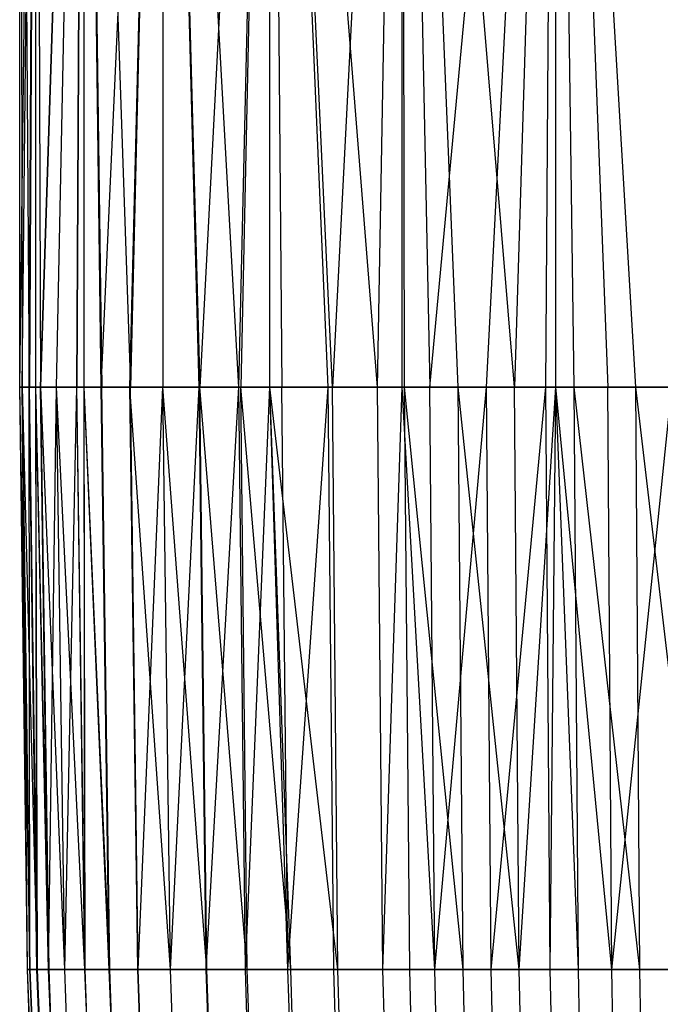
# Model space of a CAD drawing. Extents: x 0.1 to 26.5, y -19.1 to 0.
# Tile 267 of 304: x 12.813 to 13.097, y -3.884 to -3.447. Entities that reach past the tile are written whole.
import ezdxf

# ---------------------------------------------------------------- set-up
doc = ezdxf.new("R2010")
doc.units = 0
doc.header["$LTSCALE"] = 2.54
doc.layers.get('0').update_dxf_attribs({"linetype": 'CONTINUOUS'})

# ---------------------------------------------------------------- blocks, each defined once
blk = doc.blocks.new('7777_STL')
at = {"color": 0}
for p, q in [((12.8175, -3.61, 16.90235), (12.81313, -3.01, 16.96834)), ((12.8175, -3.61, 16.90235), (12.81313, -3.01, 16.96834)), ((12.81438, -3.61, 16.93291), (12.81313, -3.01, 16.96834)), ((12.81315, -3.61, 16.96361), (12.81313, -3.01, 16.96834)), ((12.81438, -3.61, 16.93291), (12.81313, -3.01, 16.96834)), ((12.81315, -3.61, 16.96361), (12.81313, -3.01, 16.96834)), ((12.81313, -3.61, 16.96834), (12.81313, -3.01, 16.96834)), ((12.81313, -3.61, 16.96834), (12.81313, -3.01, 16.96834)), ((12.81313, -3.61, 16.96834), (12.82032, -3.01, 17.05284)), ((12.81313, -3.61, 16.96834), (12.82032, -3.01, 17.05284)), ((12.81422, -3.61, 17.00138), (12.82032, -3.01, 17.05284)), ((12.81422, -3.61, 17.00138), (12.82032, -3.01, 17.05284)), ((12.81729, -3.61, 17.03269), (12.82032, -3.01, 17.05284)), ((12.81729, -3.61, 17.03269), (12.82032, -3.01, 17.05284)), ((12.82032, -3.01, 16.88384), (12.8175, -3.61, 16.90235)), ((12.82032, -3.01, 16.88384), (12.8175, -3.61, 16.90235)), ((12.82254, -3.61, 16.87177), (12.82032, -3.01, 16.88384)), ((12.82254, -3.61, 16.87177), (12.82032, -3.01, 16.88384)), ((12.82032, -3.61, 16.88384), (12.82032, -3.01, 16.88384)), ((12.82032, -3.61, 16.88384), (12.82032, -3.01, 16.88384)), ((12.82032, -3.01, 17.05284), (12.82238, -3.61, 17.06409)), ((12.82032, -3.61, 17.05284), (12.82032, -3.01, 17.05284)), ((12.82032, -3.61, 17.05284), (12.82032, -3.01, 17.05284)), ((12.82032, -3.01, 17.05284), (12.82238, -3.61, 17.06409)), ((12.82238, -3.61, 17.06409), (12.84169, -3.01, 17.13491)), ((12.82238, -3.61, 17.06409), (12.84169, -3.01, 17.13491)), ((12.82254, -3.61, 16.87177), (12.84169, -3.01, 16.80177)), ((12.82254, -3.61, 16.87177), (12.84169, -3.01, 16.80177)), ((12.82946, -3.61, 16.84158), (12.84169, -3.01, 16.80177)), ((12.82946, -3.61, 16.84158), (12.84169, -3.01, 16.80177)), ((12.82946, -3.61, 17.09509), (12.84169, -3.01, 17.13491)), ((12.82946, -3.61, 17.09509), (12.84169, -3.01, 17.13491)), ((12.84169, -3.01, 16.80177), (12.8384, -3.61, 16.81139)), ((12.84169, -3.01, 16.80177), (12.8384, -3.61, 16.81139)), ((12.8385, -3.61, 17.12559), (12.84169, -3.01, 17.13491)), ((12.8385, -3.61, 17.12559), (12.84169, -3.01, 17.13491)), ((12.84925, -3.61, 16.78175), (12.84169, -3.01, 16.80177)), ((12.84925, -3.61, 16.78175), (12.84169, -3.01, 16.80177)), ((12.84169, -3.61, 16.80177), (12.84169, -3.01, 16.80177)), ((12.84169, -3.61, 16.80177), (12.84169, -3.01, 16.80177)), ((12.84169, -3.01, 17.13491), (12.86222, -3.61, 17.18441)), ((12.84169, -3.01, 17.13491), (12.86222, -3.61, 17.18441)), ((12.84169, -3.01, 17.13491), (12.84949, -3.61, 17.15554)), ((12.84169, -3.61, 17.13491), (12.84169, -3.01, 17.13491)), ((12.84169, -3.61, 17.13491), (12.84169, -3.01, 17.13491)), ((12.84169, -3.01, 17.13491), (12.84949, -3.61, 17.15554)), ((12.84925, -3.61, 16.78175), (12.87662, -3.01, 16.72449)), ((12.84925, -3.61, 16.78175), (12.87662, -3.01, 16.72449)), ((12.86205, -3.61, 16.75264), (12.87662, -3.01, 16.72449)), ((12.86205, -3.61, 16.75264), (12.87662, -3.01, 16.72449)), ((12.87662, -3.01, 17.21219), (12.86222, -3.61, 17.18441)), ((12.87662, -3.01, 17.21219), (12.86222, -3.61, 17.18441)), ((12.87662, -3.01, 16.72449), (12.87662, -3.61, 16.72449)), ((12.87662, -3.01, 16.72449), (12.87662, -3.61, 16.72449)), ((12.87662, -3.01, 16.72449), (12.8931, -3.61, 16.69709)), ((12.87662, -3.01, 16.72449), (12.8931, -3.61, 16.69709)), ((12.89277, -3.61, 17.23909), (12.87662, -3.01, 17.21219)), ((12.87662, -3.01, 17.21219), (12.87662, -3.61, 17.21219)), ((12.89277, -3.61, 17.23909), (12.87662, -3.01, 17.21219)), ((12.91039, -3.61, 17.26466), (12.87662, -3.01, 17.21219)), ((12.91039, -3.61, 17.26466), (12.87662, -3.01, 17.21219)), ((12.87662, -3.01, 17.21219), (12.87662, -3.61, 17.21219)), ((12.92411, -3.01, 16.65423), (12.8931, -3.61, 16.69709)), ((12.92411, -3.01, 16.65423), (12.8931, -3.61, 16.69709)), ((12.91039, -3.61, 17.26466), (12.92411, -3.01, 17.28245)), ((12.91039, -3.61, 17.26466), (12.92411, -3.01, 17.28245)), ((12.92411, -3.01, 16.65423), (12.9112, -3.61, 16.67093)), ((12.92411, -3.01, 16.65423), (12.9112, -3.61, 16.67093)), ((12.95182, -3.61, 16.62272), (12.92411, -3.01, 16.65423)), ((12.95182, -3.61, 16.62272), (12.92411, -3.01, 16.65423)), ((12.92411, -3.61, 16.65423), (12.92411, -3.01, 16.65423)), ((12.92411, -3.61, 16.65423), (12.92411, -3.01, 16.65423)), ((12.94994, -3.61, 17.31199), (12.92411, -3.01, 17.28245)), ((12.92411, -3.01, 17.28245), (12.92944, -3.61, 17.28894)), ((12.94994, -3.61, 17.31199), (12.92411, -3.01, 17.28245)), ((12.97185, -3.61, 17.33376), (12.92411, -3.01, 17.28245)), ((12.97185, -3.61, 17.33376), (12.92411, -3.01, 17.28245)), ((12.92411, -3.61, 17.28245), (12.92411, -3.01, 17.28245)), ((12.92411, -3.61, 17.28245), (12.92411, -3.01, 17.28245)), ((12.92411, -3.01, 17.28245), (12.92944, -3.61, 17.28894)), ((12.98279, -3.01, 16.59301), (12.95182, -3.61, 16.62272)), ((12.98279, -3.01, 16.59301), (12.95182, -3.61, 16.62272)), ((12.97185, -3.61, 17.33376), (12.98279, -3.01, 17.34368)), ((12.97185, -3.61, 17.33376), (12.98279, -3.01, 17.34368)), ((13.03261, -3.61, 16.55444), (12.98279, -3.01, 16.59301)), ((13.03261, -3.61, 16.55444), (12.98279, -3.01, 16.59301)), ((13.00766, -3.61, 16.5725), (12.98279, -3.01, 16.59301)), ((12.98386, -3.61, 16.59207), (12.98279, -3.01, 16.59301)), ((13.00766, -3.61, 16.5725), (12.98279, -3.01, 16.59301)), ((12.98386, -3.61, 16.59207), (12.98279, -3.01, 16.59301)), ((12.98279, -3.01, 17.34368), (12.99506, -3.61, 17.35413)), ((12.98279, -3.61, 17.34368), (12.98279, -3.01, 17.34368)), ((12.98279, -3.61, 17.34368), (12.98279, -3.01, 17.34368)), ((12.98279, -3.01, 17.34368), (12.99506, -3.61, 17.35413)), ((12.99506, -3.61, 17.35413), (13.05097, -3.01, 17.39411)), ((12.99506, -3.61, 17.35413), (13.05097, -3.01, 17.39411)), ((13.02016, -3.61, 17.37352), (13.05097, -3.01, 17.39411)), ((13.02016, -3.61, 17.37352), (13.05097, -3.01, 17.39411)), ((13.05097, -3.01, 16.54258), (13.03261, -3.61, 16.55444)), ((13.05097, -3.01, 16.54258), (13.03261, -3.61, 16.55444)), ((13.04644, -3.61, 17.39128), (13.05097, -3.01, 17.39411)), ((13.04644, -3.61, 17.39128), (13.05097, -3.01, 17.39411)), ((13.08643, -3.61, 16.52269), (13.05097, -3.01, 16.54258)), ((13.05904, -3.61, 16.53772), (13.05097, -3.01, 16.54258)), ((13.08643, -3.61, 16.52269), (13.05097, -3.01, 16.54258)), ((13.05904, -3.61, 16.53772), (13.05097, -3.01, 16.54258)), ((13.05097, -3.61, 16.54258), (13.05097, -3.01, 16.54258)), ((13.05097, -3.61, 16.54258), (13.05097, -3.01, 16.54258)), ((13.05097, -3.01, 17.39411), (13.07396, -3.61, 17.40743)), ((13.05097, -3.61, 17.39411), (13.05097, -3.01, 17.39411)), ((13.05097, -3.61, 17.39411), (13.05097, -3.01, 17.39411)), ((13.05097, -3.01, 17.39411), (13.07396, -3.61, 17.40743)), ((12.81315, -3.61, 16.96361), (12.81313, -3.61, 16.96834)), ((12.81313, -3.61, 16.96834), (12.81422, -3.61, 17.00138)), ((12.81655, -3.86837, 16.96364), (12.81313, -3.61, 16.96834)), ((12.81315, -3.61, 16.96361), (12.81313, -3.61, 16.96834)), ((12.81655, -3.86837, 16.96364), (12.81313, -3.61, 16.96834)), ((12.81653, -3.86837, 16.96991), (12.81313, -3.61, 16.96834)), ((12.81653, -3.86837, 16.96991), (12.81313, -3.61, 16.96834)), ((12.81313, -3.61, 16.96834), (12.81422, -3.61, 17.00138)), ((12.81438, -3.61, 16.93291), (12.81315, -3.61, 16.96361)), ((12.81782, -3.86837, 16.93315), (12.81315, -3.61, 16.96361)), ((12.81438, -3.61, 16.93291), (12.81315, -3.61, 16.96361)), ((12.81782, -3.86837, 16.93315), (12.81315, -3.61, 16.96361)), ((12.81655, -3.86837, 16.96364), (12.81315, -3.61, 16.96361)), ((12.81655, -3.86837, 16.96364), (12.81315, -3.61, 16.96361)), ((12.81422, -3.61, 17.00138), (12.81729, -3.61, 17.03269)), ((12.81653, -3.86837, 16.96991), (12.81422, -3.61, 17.00138)), ((12.81653, -3.86837, 16.96991), (12.81422, -3.61, 17.00138)), ((12.81765, -3.86837, 17.00115), (12.81422, -3.61, 17.00138)), ((12.81765, -3.86837, 17.00115), (12.81422, -3.61, 17.00138)), ((12.81422, -3.61, 17.00138), (12.81729, -3.61, 17.03269)), ((12.8175, -3.61, 16.90235), (12.81438, -3.61, 16.93291)), ((12.82102, -3.86837, 16.90281), (12.81438, -3.61, 16.93291)), ((12.8175, -3.61, 16.90235), (12.81438, -3.61, 16.93291)), ((12.82102, -3.86837, 16.90281), (12.81438, -3.61, 16.93291)), ((12.81782, -3.86837, 16.93315), (12.81438, -3.61, 16.93291)), ((12.81782, -3.86837, 16.93315), (12.81438, -3.61, 16.93291)), ((12.81729, -3.61, 17.03269), (12.82032, -3.61, 17.05284)), ((12.81765, -3.86837, 17.00115), (12.81729, -3.61, 17.03269)), ((12.81765, -3.86837, 17.00115), (12.81729, -3.61, 17.03269)), ((12.8208, -3.86837, 17.03224), (12.81729, -3.61, 17.03269)), ((12.8208, -3.86837, 17.03224), (12.81729, -3.61, 17.03269)), ((12.81729, -3.61, 17.03269), (12.82032, -3.61, 17.05284)), ((12.82032, -3.61, 16.88384), (12.8175, -3.61, 16.90235)), ((12.82102, -3.86837, 16.90281), (12.8175, -3.61, 16.90235)), ((12.82032, -3.61, 16.88384), (12.8175, -3.61, 16.90235)), ((12.82102, -3.86837, 16.90281), (12.8175, -3.61, 16.90235)), ((12.82254, -3.61, 16.87177), (12.82032, -3.61, 16.88384)), ((12.82032, -3.61, 17.05284), (12.82238, -3.61, 17.06409)), ((12.82613, -3.86837, 16.87249), (12.82032, -3.61, 16.88384)), ((12.82254, -3.61, 16.87177), (12.82032, -3.61, 16.88384)), ((12.82613, -3.86837, 16.87249), (12.82032, -3.61, 16.88384)), ((12.82102, -3.86837, 16.90281), (12.82032, -3.61, 16.88384)), ((12.82102, -3.86837, 16.90281), (12.82032, -3.61, 16.88384)), ((12.8208, -3.86837, 17.03224), (12.82032, -3.61, 17.05284)), ((12.8208, -3.86837, 17.03224), (12.82032, -3.61, 17.05284)), ((12.82597, -3.86837, 17.06338), (12.82032, -3.61, 17.05284)), ((12.82597, -3.86837, 17.06338), (12.82032, -3.61, 17.05284)), ((12.82032, -3.61, 17.05284), (12.82238, -3.61, 17.06409)), ((12.82238, -3.61, 17.06409), (12.82946, -3.61, 17.09509)), ((12.82597, -3.86837, 17.06338), (12.82238, -3.61, 17.06409)), ((12.82597, -3.86837, 17.06338), (12.82238, -3.61, 17.06409)), ((12.82238, -3.61, 17.06409), (12.82946, -3.61, 17.09509)), ((12.82946, -3.61, 16.84158), (12.82254, -3.61, 16.87177)), ((12.83311, -3.86837, 16.84253), (12.82254, -3.61, 16.87177)), ((12.82946, -3.61, 16.84158), (12.82254, -3.61, 16.87177)), ((12.83311, -3.86837, 16.84253), (12.82254, -3.61, 16.87177)), ((12.82613, -3.86837, 16.87249), (12.82254, -3.61, 16.87177)), ((12.82613, -3.86837, 16.87249), (12.82254, -3.61, 16.87177)), ((12.82597, -3.86837, 17.06338), (12.82946, -3.61, 17.09509)), ((12.82597, -3.86837, 17.06338), (12.82946, -3.61, 17.09509)), ((12.8384, -3.61, 16.81139), (12.82946, -3.61, 16.84158)), ((12.82946, -3.61, 17.09509), (12.8385, -3.61, 17.12559)), ((12.84206, -3.86837, 16.81257), (12.82946, -3.61, 16.84158)), ((12.8384, -3.61, 16.81139), (12.82946, -3.61, 16.84158)), ((12.84206, -3.86837, 16.81257), (12.82946, -3.61, 16.84158)), ((12.83311, -3.86837, 16.84253), (12.82946, -3.61, 16.84158)), ((12.83311, -3.86837, 16.84253), (12.82946, -3.61, 16.84158)), ((12.8331, -3.86837, 17.09413), (12.82946, -3.61, 17.09509)), ((12.8331, -3.86837, 17.09413), (12.82946, -3.61, 17.09509)), ((12.82946, -3.61, 17.09509), (12.8385, -3.61, 17.12559)), ((12.8331, -3.86837, 17.09413), (12.8385, -3.61, 17.12559)), ((12.8331, -3.86837, 17.09413), (12.8385, -3.61, 17.12559)), ((12.84169, -3.61, 16.80177), (12.8384, -3.61, 16.81139)), ((12.84206, -3.86837, 16.81257), (12.8384, -3.61, 16.81139)), ((12.84169, -3.61, 16.80177), (12.8384, -3.61, 16.81139)), ((12.84206, -3.86837, 16.81257), (12.8384, -3.61, 16.81139)), ((12.8385, -3.61, 17.12559), (12.84169, -3.61, 17.13491)), ((12.84216, -3.86837, 17.12441), (12.8385, -3.61, 17.12559)), ((12.84216, -3.86837, 17.12441), (12.8385, -3.61, 17.12559)), ((12.8385, -3.61, 17.12559), (12.84169, -3.61, 17.13491)), ((12.84925, -3.61, 16.78175), (12.84169, -3.61, 16.80177)), ((12.84169, -3.61, 17.13491), (12.84949, -3.61, 17.15554)), ((12.85284, -3.86837, 16.78321), (12.84169, -3.61, 16.80177)), ((12.84925, -3.61, 16.78175), (12.84169, -3.61, 16.80177)), ((12.85284, -3.86837, 16.78321), (12.84169, -3.61, 16.80177)), ((12.84206, -3.86837, 16.81257), (12.84169, -3.61, 16.80177)), ((12.84206, -3.86837, 16.81257), (12.84169, -3.61, 16.80177)), ((12.84216, -3.86837, 17.12441), (12.84169, -3.61, 17.13491)), ((12.84216, -3.86837, 17.12441), (12.84169, -3.61, 17.13491)), ((12.85308, -3.86837, 17.15406), (12.84169, -3.61, 17.13491)), ((12.85308, -3.86837, 17.15406), (12.84169, -3.61, 17.13491)), ((12.84169, -3.61, 17.13491), (12.84949, -3.61, 17.15554)), ((12.86205, -3.61, 16.75264), (12.84925, -3.61, 16.78175)), ((12.85284, -3.86837, 16.78321), (12.84925, -3.61, 16.78175)), ((12.86205, -3.61, 16.75264), (12.84925, -3.61, 16.78175)), ((12.85284, -3.86837, 16.78321), (12.84925, -3.61, 16.78175)), ((12.84949, -3.61, 17.15554), (12.86222, -3.61, 17.18441)), ((12.85308, -3.86837, 17.15406), (12.84949, -3.61, 17.15554)), ((12.85308, -3.86837, 17.15406), (12.84949, -3.61, 17.15554)), ((12.84949, -3.61, 17.15554), (12.86222, -3.61, 17.18441)), ((12.87662, -3.61, 16.72449), (12.86205, -3.61, 16.75264)), ((12.88, -3.86837, 16.72623), (12.86205, -3.61, 16.75264)), ((12.87662, -3.61, 16.72449), (12.86205, -3.61, 16.75264)), ((12.88, -3.86837, 16.72623), (12.86205, -3.61, 16.75264)), ((12.86554, -3.86837, 16.7543), (12.86205, -3.61, 16.75264)), ((12.86554, -3.86837, 16.7543), (12.86205, -3.61, 16.75264)), ((12.86222, -3.61, 17.18441), (12.87662, -3.61, 17.21219)), ((12.86571, -3.86837, 17.18275), (12.86222, -3.61, 17.18441)), ((12.86571, -3.86837, 17.18275), (12.86222, -3.61, 17.18441)), ((12.86222, -3.61, 17.18441), (12.87662, -3.61, 17.21219)), ((12.86571, -3.86837, 17.18275), (12.87662, -3.61, 17.21219)), ((12.86571, -3.86837, 17.18275), (12.87662, -3.61, 17.21219)), ((12.8931, -3.61, 16.69709), (12.87662, -3.61, 16.72449)), ((12.87662, -3.61, 17.21219), (12.89277, -3.61, 17.23909)), ((12.8962, -3.86837, 16.6991), (12.87662, -3.61, 16.72449)), ((12.8931, -3.61, 16.69709), (12.87662, -3.61, 16.72449)), ((12.8962, -3.86837, 16.6991), (12.87662, -3.61, 16.72449)), ((12.88, -3.86837, 16.72623), (12.87662, -3.61, 16.72449)), ((12.88, -3.86837, 16.72623), (12.87662, -3.61, 16.72449)), ((12.88008, -3.86837, 17.21059), (12.87662, -3.61, 17.21219)), ((12.88008, -3.86837, 17.21059), (12.87662, -3.61, 17.21219)), ((12.87662, -3.61, 17.21219), (12.89277, -3.61, 17.23909)), ((12.88008, -3.86837, 17.21059), (12.89277, -3.61, 17.23909)), ((12.88008, -3.86837, 17.21059), (12.89277, -3.61, 17.23909)), ((12.89277, -3.61, 17.23909), (12.91039, -3.61, 17.26466)), ((12.89588, -3.86837, 17.23708), (12.89277, -3.61, 17.23909)), ((12.89588, -3.86837, 17.23708), (12.89277, -3.61, 17.23909)), ((12.89277, -3.61, 17.23909), (12.91039, -3.61, 17.26466)), ((12.9112, -3.61, 16.67093), (12.8931, -3.61, 16.69709)), ((12.91408, -3.86837, 16.67305), (12.8931, -3.61, 16.69709)), ((12.9112, -3.61, 16.67093), (12.8931, -3.61, 16.69709)), ((12.91408, -3.86837, 16.67305), (12.8931, -3.61, 16.69709)), ((12.8962, -3.86837, 16.6991), (12.8931, -3.61, 16.69709)), ((12.8962, -3.86837, 16.6991), (12.8931, -3.61, 16.69709)), ((12.89588, -3.86837, 17.23708), (12.91039, -3.61, 17.26466)), ((12.89588, -3.86837, 17.23708), (12.91039, -3.61, 17.26466)), ((12.91039, -3.61, 17.26466), (12.92411, -3.61, 17.28245)), ((12.91328, -3.86837, 17.26254), (12.91039, -3.61, 17.26466)), ((12.91328, -3.86837, 17.26254), (12.91039, -3.61, 17.26466)), ((12.91039, -3.61, 17.26466), (12.92411, -3.61, 17.28245)), ((12.92411, -3.61, 16.65423), (12.9112, -3.61, 16.67093)), ((12.9334, -3.86837, 16.64841), (12.9112, -3.61, 16.67093)), ((12.92411, -3.61, 16.65423), (12.9112, -3.61, 16.67093)), ((12.9334, -3.86837, 16.64841), (12.9112, -3.61, 16.67093)), ((12.91408, -3.86837, 16.67305), (12.9112, -3.61, 16.67093)), ((12.91408, -3.86837, 16.67305), (12.9112, -3.61, 16.67093)), ((12.91328, -3.86837, 17.26254), (12.92411, -3.61, 17.28245)), ((12.91328, -3.86837, 17.26254), (12.92411, -3.61, 17.28245)), ((12.95182, -3.61, 16.62272), (12.92411, -3.61, 16.65423)), ((12.92411, -3.61, 17.28245), (12.92944, -3.61, 17.28894)), ((12.95428, -3.86837, 16.62507), (12.92411, -3.61, 16.65423)), ((12.95182, -3.61, 16.62272), (12.92411, -3.61, 16.65423)), ((12.95428, -3.86837, 16.62507), (12.92411, -3.61, 16.65423)), ((12.9334, -3.86837, 16.64841), (12.92411, -3.61, 16.65423)), ((12.9334, -3.86837, 16.64841), (12.92411, -3.61, 16.65423)), ((12.9321, -3.86837, 17.28671), (12.92411, -3.61, 17.28245)), ((12.9321, -3.86837, 17.28671), (12.92411, -3.61, 17.28245)), ((12.92411, -3.61, 17.28245), (12.92944, -3.61, 17.28894)), ((12.92944, -3.61, 17.28894), (12.94994, -3.61, 17.31199)), ((12.9321, -3.86837, 17.28671), (12.92944, -3.61, 17.28894)), ((12.9321, -3.86837, 17.28671), (12.92944, -3.61, 17.28894)), ((12.92944, -3.61, 17.28894), (12.94994, -3.61, 17.31199)), ((12.9321, -3.86837, 17.28671), (12.94994, -3.61, 17.31199)), ((12.9321, -3.86837, 17.28671), (12.94994, -3.61, 17.31199)), ((12.94994, -3.61, 17.31199), (12.97185, -3.61, 17.33376)), ((12.95241, -3.86837, 17.30965), (12.94994, -3.61, 17.31199)), ((12.95241, -3.86837, 17.30965), (12.94994, -3.61, 17.31199)), ((12.94994, -3.61, 17.31199), (12.97185, -3.61, 17.33376)), ((12.98386, -3.61, 16.59207), (12.95182, -3.61, 16.62272)), ((12.95428, -3.86837, 16.62507), (12.95182, -3.61, 16.62272)), ((12.98386, -3.61, 16.59207), (12.95182, -3.61, 16.62272)), ((12.95428, -3.86837, 16.62507), (12.95182, -3.61, 16.62272)), ((12.97185, -3.61, 17.33376), (12.98279, -3.61, 17.34368)), ((12.97418, -3.86837, 17.33127), (12.97185, -3.61, 17.33376)), ((12.97418, -3.86837, 17.33127), (12.97185, -3.61, 17.33376)), ((12.97185, -3.61, 17.33376), (12.98279, -3.61, 17.34368)), ((12.97418, -3.86837, 17.33127), (12.98279, -3.61, 17.34368)), ((12.97418, -3.86837, 17.33127), (12.98279, -3.61, 17.34368)), ((12.98279, -3.61, 17.34368), (12.99506, -3.61, 17.35413)), ((12.99727, -3.86837, 17.35144), (12.98279, -3.61, 17.34368)), ((12.99727, -3.86837, 17.35144), (12.98279, -3.61, 17.34368)), ((12.98279, -3.61, 17.34368), (12.99506, -3.61, 17.35413)), ((13.00766, -3.61, 16.5725), (12.98386, -3.61, 16.59207)), ((13.00982, -3.86837, 16.57531), (12.98386, -3.61, 16.59207)), ((13.00766, -3.61, 16.5725), (12.98386, -3.61, 16.59207)), ((13.00982, -3.86837, 16.57531), (12.98386, -3.61, 16.59207)), ((12.98612, -3.86837, 16.59466), (12.98386, -3.61, 16.59207)), ((12.98612, -3.86837, 16.59466), (12.98386, -3.61, 16.59207)), ((12.99506, -3.61, 17.35413), (13.02016, -3.61, 17.37352)), ((12.99727, -3.86837, 17.35144), (12.99506, -3.61, 17.35413)), ((12.99727, -3.86837, 17.35144), (12.99506, -3.61, 17.35413)), ((12.99506, -3.61, 17.35413), (13.02016, -3.61, 17.37352)), ((12.99727, -3.86837, 17.35144), (13.02016, -3.61, 17.37352)), ((12.99727, -3.86837, 17.35144), (13.02016, -3.61, 17.37352)), ((13.03261, -3.61, 16.55444), (13.00766, -3.61, 16.5725)), ((13.03467, -3.86837, 16.55746), (13.00766, -3.61, 16.5725)), ((13.03261, -3.61, 16.55444), (13.00766, -3.61, 16.5725)), ((13.03467, -3.86837, 16.55746), (13.00766, -3.61, 16.5725)), ((13.00982, -3.86837, 16.57531), (13.00766, -3.61, 16.5725)), ((13.00982, -3.86837, 16.57531), (13.00766, -3.61, 16.5725)), ((13.02016, -3.61, 17.37352), (13.04644, -3.61, 17.39128)), ((13.02227, -3.86837, 17.37061), (13.02016, -3.61, 17.37352)), ((13.02227, -3.86837, 17.37061), (13.02016, -3.61, 17.37352)), ((13.02016, -3.61, 17.37352), (13.04644, -3.61, 17.39128)), ((13.02227, -3.86837, 17.37061), (13.04644, -3.61, 17.39128)), ((13.02227, -3.86837, 17.37061), (13.04644, -3.61, 17.39128)), ((13.05097, -3.61, 16.54258), (13.03261, -3.61, 16.55444)), ((13.03467, -3.86837, 16.55746), (13.03261, -3.61, 16.55444)), ((13.05097, -3.61, 16.54258), (13.03261, -3.61, 16.55444)), ((13.03467, -3.86837, 16.55746), (13.03261, -3.61, 16.55444)), ((13.03467, -3.86837, 16.55746), (13.05097, -3.61, 16.54258)), ((13.03467, -3.86837, 16.55746), (13.05097, -3.61, 16.54258)), ((13.04644, -3.61, 17.39128), (13.05097, -3.61, 17.39411)), ((13.04844, -3.86837, 17.38815), (13.04644, -3.61, 17.39128)), ((13.04844, -3.86837, 17.38815), (13.04644, -3.61, 17.39128)), ((13.04644, -3.61, 17.39128), (13.05097, -3.61, 17.39411)), ((13.04844, -3.86837, 17.38815), (13.05097, -3.61, 17.39411)), ((13.04844, -3.86837, 17.38815), (13.05097, -3.61, 17.39411)), ((13.05904, -3.61, 16.53772), (13.05097, -3.61, 16.54258)), ((13.05097, -3.61, 17.39411), (13.07396, -3.61, 17.40743)), ((13.06093, -3.86837, 16.54097), (13.05097, -3.61, 16.54258)), ((13.05904, -3.61, 16.53772), (13.05097, -3.61, 16.54258)), ((13.06093, -3.86837, 16.54097), (13.05097, -3.61, 16.54258)), ((13.07577, -3.86837, 17.40408), (13.05097, -3.61, 17.39411)), ((13.07577, -3.86837, 17.40408), (13.05097, -3.61, 17.39411)), ((13.05097, -3.61, 17.39411), (13.07396, -3.61, 17.40743)), ((13.08643, -3.61, 16.52269), (13.05904, -3.61, 16.53772)), ((13.08817, -3.86837, 16.52612), (13.05904, -3.61, 16.53772)), ((13.08643, -3.61, 16.52269), (13.05904, -3.61, 16.53772)), ((13.08817, -3.86837, 16.52612), (13.05904, -3.61, 16.53772)), ((13.06093, -3.86837, 16.54097), (13.05904, -3.61, 16.53772)), ((13.06093, -3.86837, 16.54097), (13.05904, -3.61, 16.53772)), ((13.07396, -3.61, 17.40743), (13.1024, -3.61, 17.42177)), ((13.07577, -3.86837, 17.40408), (13.07396, -3.61, 17.40743)), ((13.07577, -3.86837, 17.40408), (13.07396, -3.61, 17.40743)), ((13.07396, -3.61, 17.40743), (13.1024, -3.61, 17.42177)), ((13.07577, -3.86837, 17.40408), (13.1024, -3.61, 17.42177)), ((13.07577, -3.86837, 17.40408), (13.1024, -3.61, 17.42177)), ((13.11508, -3.61, 16.50924), (13.08643, -3.61, 16.52269)), ((13.11665, -3.86837, 16.51279), (13.08643, -3.61, 16.52269)), ((13.11508, -3.61, 16.50924), (13.08643, -3.61, 16.52269)), ((13.11665, -3.86837, 16.51279), (13.08643, -3.61, 16.52269)), ((13.08817, -3.86837, 16.52612), (13.08643, -3.61, 16.52269)), ((13.08817, -3.86837, 16.52612), (13.08643, -3.61, 16.52269)), ((12.81655, -3.86837, 16.96364), (12.81653, -3.86837, 16.96991)), ((12.81653, -3.86837, 16.96991), (12.81765, -3.86837, 17.00115)), ((12.82536, -4.08923, 16.96988), (12.81653, -3.86837, 16.96991)), ((12.81655, -3.86837, 16.96364), (12.81653, -3.86837, 16.96991)), ((12.82536, -4.08923, 16.96988), (12.81653, -3.86837, 16.96991)), ((12.81653, -3.86837, 16.96991), (12.81765, -3.86837, 17.00115)), ((12.81782, -3.86837, 16.93315), (12.81655, -3.86837, 16.96364)), ((12.82538, -4.08923, 16.96373), (12.81655, -3.86837, 16.96364)), ((12.81782, -3.86837, 16.93315), (12.81655, -3.86837, 16.96364)), ((12.82538, -4.08923, 16.96373), (12.81655, -3.86837, 16.96364)), ((12.81765, -3.86837, 17.00115), (12.8208, -3.86837, 17.03224)), ((12.82647, -4.08923, 17.00057), (12.81765, -3.86837, 17.00115)), ((12.82647, -4.08923, 17.00057), (12.81765, -3.86837, 17.00115)), ((12.81765, -3.86837, 17.00115), (12.8208, -3.86837, 17.03224)), ((12.82102, -3.86837, 16.90281), (12.81782, -3.86837, 16.93315)), ((12.82663, -4.08923, 16.93378), (12.81782, -3.86837, 16.93315)), ((12.82102, -3.86837, 16.90281), (12.81782, -3.86837, 16.93315)), ((12.82663, -4.08923, 16.93378), (12.81782, -3.86837, 16.93315)), ((12.8208, -3.86837, 17.03224), (12.82597, -3.86837, 17.06338)), ((12.82956, -4.08923, 17.03111), (12.8208, -3.86837, 17.03224)), ((12.82956, -4.08923, 17.03111), (12.8208, -3.86837, 17.03224)), ((12.8208, -3.86837, 17.03224), (12.82597, -3.86837, 17.06338)), ((12.82613, -3.86837, 16.87249), (12.82102, -3.86837, 16.90281)), ((12.82977, -4.08923, 16.90398), (12.82102, -3.86837, 16.90281)), ((12.82613, -3.86837, 16.87249), (12.82102, -3.86837, 16.90281)), ((12.82977, -4.08923, 16.90398), (12.82102, -3.86837, 16.90281)), ((12.82597, -3.86837, 17.06338), (12.8331, -3.86837, 17.09413)), ((12.83464, -4.08923, 17.06169), (12.82597, -3.86837, 17.06338)), ((12.83464, -4.08923, 17.06169), (12.82597, -3.86837, 17.06338)), ((12.82597, -3.86837, 17.06338), (12.8331, -3.86837, 17.09413)), ((12.83311, -3.86837, 16.84253), (12.82613, -3.86837, 16.87249)), ((12.8348, -4.08923, 16.87419), (12.82613, -3.86837, 16.87249)), ((12.83311, -3.86837, 16.84253), (12.82613, -3.86837, 16.87249)), ((12.8348, -4.08923, 16.87419), (12.82613, -3.86837, 16.87249)), ((12.8331, -3.86837, 17.09413), (12.84216, -3.86837, 17.12441)), ((12.84165, -4.08923, 17.09189), (12.8331, -3.86837, 17.09413)), ((12.84165, -4.08923, 17.09189), (12.8331, -3.86837, 17.09413)), ((12.8331, -3.86837, 17.09413), (12.84216, -3.86837, 17.12441)), ((12.84206, -3.86837, 16.81257), (12.83311, -3.86837, 16.84253)), ((12.84165, -4.08923, 16.84477), (12.83311, -3.86837, 16.84253)), ((12.84206, -3.86837, 16.81257), (12.83311, -3.86837, 16.84253)), ((12.84165, -4.08923, 16.84477), (12.83311, -3.86837, 16.84253)), ((12.85284, -3.86837, 16.78321), (12.84206, -3.86837, 16.81257)), ((12.85044, -4.08923, 16.81534), (12.84206, -3.86837, 16.81257)), ((12.85284, -3.86837, 16.78321), (12.84206, -3.86837, 16.81257)), ((12.85044, -4.08923, 16.81534), (12.84206, -3.86837, 16.81257)), ((12.84216, -3.86837, 17.12441), (12.85308, -3.86837, 17.15406)), ((12.85054, -4.08923, 17.12163), (12.84216, -3.86837, 17.12441)), ((12.85054, -4.08923, 17.12163), (12.84216, -3.86837, 17.12441)), ((12.84216, -3.86837, 17.12441), (12.85308, -3.86837, 17.15406)), ((12.86554, -3.86837, 16.7543), (12.85284, -3.86837, 16.78321)), ((12.86103, -4.08923, 16.78651), (12.85284, -3.86837, 16.78321)), ((12.86554, -3.86837, 16.7543), (12.85284, -3.86837, 16.78321)), ((12.86103, -4.08923, 16.78651), (12.85284, -3.86837, 16.78321)), ((12.85308, -3.86837, 17.15406), (12.86571, -3.86837, 17.18275)), ((12.86127, -4.08923, 17.15076), (12.85308, -3.86837, 17.15406)), ((12.86127, -4.08923, 17.15076), (12.85308, -3.86837, 17.15406)), ((12.85308, -3.86837, 17.15406), (12.86571, -3.86837, 17.18275)), ((12.88, -3.86837, 16.72623), (12.86554, -3.86837, 16.7543)), ((12.8735, -4.08923, 16.75811), (12.86554, -3.86837, 16.7543)), ((12.88, -3.86837, 16.72623), (12.86554, -3.86837, 16.7543)), ((12.8735, -4.08923, 16.75811), (12.86554, -3.86837, 16.7543)), ((12.86571, -3.86837, 17.18275), (12.88008, -3.86837, 17.21059)), ((12.87367, -4.08923, 17.17893), (12.86571, -3.86837, 17.18275)), ((12.87367, -4.08923, 17.17893), (12.86571, -3.86837, 17.18275)), ((12.86571, -3.86837, 17.18275), (12.88008, -3.86837, 17.21059)), ((12.8962, -3.86837, 16.6991), (12.88, -3.86837, 16.72623)), ((12.88771, -4.08923, 16.73054), (12.88, -3.86837, 16.72623)), ((12.8962, -3.86837, 16.6991), (12.88, -3.86837, 16.72623)), ((12.88771, -4.08923, 16.73054), (12.88, -3.86837, 16.72623)), ((12.88008, -3.86837, 17.21059), (12.89588, -3.86837, 17.23708)), ((12.88778, -4.08923, 17.20628), (12.88008, -3.86837, 17.21059)), ((12.88778, -4.08923, 17.20628), (12.88008, -3.86837, 17.21059)), ((12.88008, -3.86837, 17.21059), (12.89588, -3.86837, 17.23708)), ((12.89588, -3.86837, 17.23708), (12.91328, -3.86837, 17.26254)), ((12.9033, -4.08923, 17.2323), (12.89588, -3.86837, 17.23708)), ((12.9033, -4.08923, 17.2323), (12.89588, -3.86837, 17.23708)), ((12.89588, -3.86837, 17.23708), (12.91328, -3.86837, 17.26254)), ((12.91408, -3.86837, 16.67305), (12.8962, -3.86837, 16.6991)), ((12.90362, -4.08923, 16.70389), (12.8962, -3.86837, 16.6991)), ((12.91408, -3.86837, 16.67305), (12.8962, -3.86837, 16.6991)), ((12.90362, -4.08923, 16.70389), (12.8962, -3.86837, 16.6991)), ((12.91328, -3.86837, 17.26254), (12.9321, -3.86837, 17.28671)), ((12.92039, -4.08923, 17.25731), (12.91328, -3.86837, 17.26254)), ((12.92039, -4.08923, 17.25731), (12.91328, -3.86837, 17.26254)), ((12.91328, -3.86837, 17.26254), (12.9321, -3.86837, 17.28671)), ((12.9334, -3.86837, 16.64841), (12.91408, -3.86837, 16.67305)), ((12.92118, -4.08923, 16.67831), (12.91408, -3.86837, 16.67305)), ((12.9334, -3.86837, 16.64841), (12.91408, -3.86837, 16.67305)), ((12.92118, -4.08923, 16.67831), (12.91408, -3.86837, 16.67305)), ((12.9321, -3.86837, 17.28671), (12.95241, -3.86837, 17.30965)), ((12.93888, -4.08923, 17.28105), (12.9321, -3.86837, 17.28671)), ((12.93888, -4.08923, 17.28105), (12.9321, -3.86837, 17.28671)), ((12.9321, -3.86837, 17.28671), (12.95241, -3.86837, 17.30965)), ((12.95428, -3.86837, 16.62507), (12.9334, -3.86837, 16.64841)), ((12.94016, -4.08923, 16.65411), (12.9334, -3.86837, 16.64841)), ((12.95428, -3.86837, 16.62507), (12.9334, -3.86837, 16.64841)), ((12.94016, -4.08923, 16.65411), (12.9334, -3.86837, 16.64841)), ((12.95241, -3.86837, 17.30965), (12.97418, -3.86837, 17.33127)), ((12.95883, -4.08923, 17.30358), (12.95241, -3.86837, 17.30965)), ((12.95883, -4.08923, 17.30358), (12.95241, -3.86837, 17.30965)), ((12.95241, -3.86837, 17.30965), (12.97418, -3.86837, 17.33127)), ((12.98612, -3.86837, 16.59466), (12.95428, -3.86837, 16.62507)), ((12.96066, -4.08923, 16.63118), (12.95428, -3.86837, 16.62507)), ((12.98612, -3.86837, 16.59466), (12.95428, -3.86837, 16.62507)), ((12.96066, -4.08923, 16.63118), (12.95428, -3.86837, 16.62507)), ((12.97418, -3.86837, 17.33127), (12.99727, -3.86837, 17.35144)), ((12.98021, -4.08923, 17.32481), (12.97418, -3.86837, 17.33127)), ((12.98021, -4.08923, 17.32481), (12.97418, -3.86837, 17.33127)), ((12.97418, -3.86837, 17.33127), (12.99727, -3.86837, 17.35144)), ((13.00982, -3.86837, 16.57531), (12.98612, -3.86837, 16.59466)), ((12.99194, -4.08923, 16.60131), (12.98612, -3.86837, 16.59466)), ((13.00982, -3.86837, 16.57531), (12.98612, -3.86837, 16.59466)), ((12.99194, -4.08923, 16.60131), (12.98612, -3.86837, 16.59466)), ((12.99727, -3.86837, 17.35144), (13.02227, -3.86837, 17.37061)), ((13.00289, -4.08923, 17.34462), (12.99727, -3.86837, 17.35144)), ((13.00289, -4.08923, 17.34462), (12.99727, -3.86837, 17.35144)), ((12.99727, -3.86837, 17.35144), (13.02227, -3.86837, 17.37061)), ((13.03467, -3.86837, 16.55746), (13.00982, -3.86837, 16.57531)), ((13.01521, -4.08923, 16.5823), (13.00982, -3.86837, 16.57531)), ((13.03467, -3.86837, 16.55746), (13.00982, -3.86837, 16.57531)), ((13.01521, -4.08923, 16.5823), (13.00982, -3.86837, 16.57531)), ((13.02227, -3.86837, 17.37061), (13.04844, -3.86837, 17.38815)), ((13.02744, -4.08923, 17.36345), (13.02227, -3.86837, 17.37061)), ((13.02744, -4.08923, 17.36345), (13.02227, -3.86837, 17.37061)), ((13.02227, -3.86837, 17.37061), (13.04844, -3.86837, 17.38815)), ((13.06093, -3.86837, 16.54097), (13.03467, -3.86837, 16.55746)), ((13.03962, -4.08923, 16.56478), (13.03467, -3.86837, 16.55746)), ((13.06093, -3.86837, 16.54097), (13.03467, -3.86837, 16.55746)), ((13.03962, -4.08923, 16.56478), (13.03467, -3.86837, 16.55746)), ((13.04844, -3.86837, 17.38815), (13.07577, -3.86837, 17.40408)), ((13.05315, -4.08923, 17.38068), (13.04844, -3.86837, 17.38815)), ((13.05315, -4.08923, 17.38068), (13.04844, -3.86837, 17.38815)), ((13.04844, -3.86837, 17.38815), (13.07577, -3.86837, 17.40408)), ((13.08817, -3.86837, 16.52612), (13.06093, -3.86837, 16.54097)), ((13.06542, -4.08923, 16.54857), (13.06093, -3.86837, 16.54097)), ((13.08817, -3.86837, 16.52612), (13.06093, -3.86837, 16.54097)), ((13.06542, -4.08923, 16.54857), (13.06093, -3.86837, 16.54097)), ((13.07577, -3.86837, 17.40408), (13.10404, -3.86837, 17.41826)), ((13.07999, -4.08923, 17.39632), (13.07577, -3.86837, 17.40408)), ((13.07999, -4.08923, 17.39632), (13.07577, -3.86837, 17.40408)), ((13.07577, -3.86837, 17.40408), (13.10404, -3.86837, 17.41826)), ((13.11665, -3.86837, 16.51279), (13.08817, -3.86837, 16.52612)), ((13.09217, -4.08923, 16.53398), (13.08817, -3.86837, 16.52612)), ((13.11665, -3.86837, 16.51279), (13.08817, -3.86837, 16.52612)), ((13.09217, -4.08923, 16.53398), (13.08817, -3.86837, 16.52612))]:
    blk.add_line(p, q, dxfattribs=at)
blk = doc.blocks.new('GROUP_2')
at = {"color": 0}
blk.add_blockref('7777_STL', (-0.13159, 19.10373, -0.15965), dxfattribs=at)

msp = doc.modelspace()

# ---------------------------------------------------------------- block references
at = {"color": 0}
msp.add_blockref('GROUP_2', (0.13159, -19.10373, 0.15965), dxfattribs=at)

doc.saveas('drawing.dxf')
